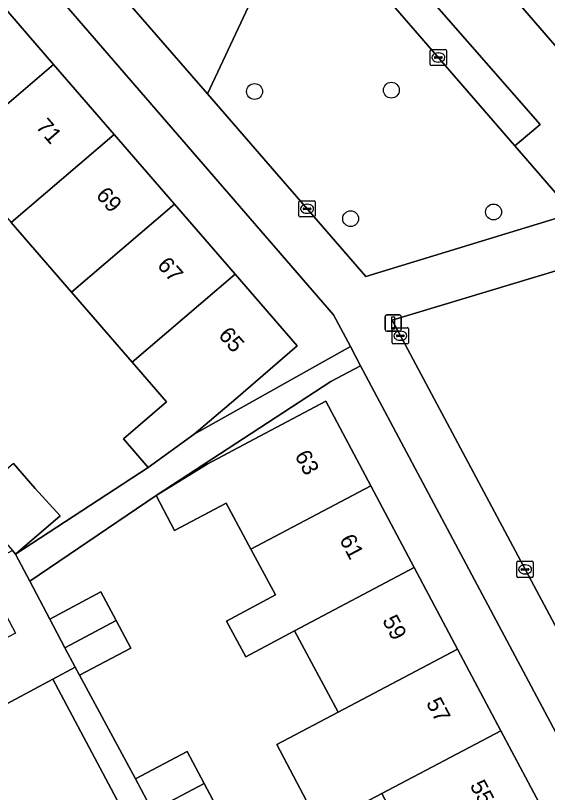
# Model space of a CAD drawing. Extents: x 160304 to 160955, y 383684 to 384161.
# Drawn here: x 160617.44 to 160650.22, y 383909.71 to 383957.6 of the extents above; entities that cross this region are included whole.
import ezdxf

# ---------------------------------------------------------------- set-up
doc = ezdxf.new("R2010")
doc.units = 0
for name, color, linetype in [('IMGEO_Boom', 7, 'Continuous'), ('IMGEO_Erf', 7, 'Continuous'), ('IMGEO_Groenvoorziening', 7, 'Continuous'), ('IMGEO_Kolk', 7, 'Continuous'), ('IMGEO_Lichtmast', 7, 'Continuous'), ('IMGEO_Pand', 7, 'Continuous'), ('IMGEO_Pand_nummerreeks', 7, 'Continuous'), ('IMGEO_Parkeervlak_open', 7, 'Continuous'), ('IMGEO_Rijbaan_lokaal_open', 7, 'Continuous'), ('IMGEO_Rioolput', 7, 'Continuous'), ('IMGEO_Voetpad_open', 7, 'Continuous')]:
    doc.layers.add(name, color=color, linetype=linetype)

msp = doc.modelspace()

# ---------------------------------------------------------------- linework, layer by layer
at = {"layer": 'IMGEO_Boom'}
for centre in [(160632.169, 383952.919), (160640.598, 383953.001), (160646.895, 383945.495), (160638.087, 383945.081)]:
    msp.add_circle(centre, 0.489, dxfattribs=at)
at = {"layer": 'IMGEO_Erf'}
for points in [[(160599.096, 383983.036), (160598.414, 383982.45), (160600.377, 383980.168), (160598.806, 383978.817), (160601.124, 383976.14), (160604.854, 383971.83), (160608.58, 383967.526), (160612.311, 383963.216), (160616.036, 383958.913), (160619.776, 383954.593), (160623.509, 383950.28), (160627.234, 383945.977), (160630.965, 383941.666), (160634.791, 383937.247), (160631.011, 383933.975), (160628.454, 383931.789), (160638.073, 383937.196), (160637.034, 383939.15)], [(160626.098, 383928.007), (160618.321, 383922.727), (160619.545, 383920.393), (160622.703, 383922.068), (160623.64, 383920.302), (160624.54, 383918.606), (160621.382, 383916.931), (160624.842, 383910.538), (160628.02, 383912.225), (160629.058, 383910.27), (160631.757, 383905.183), (160634.474, 383900.063), (160634.341, 383899.993), (160635.231, 383898.324), (160643.629, 383902.793), (160653.56, 383908.079), (160638.701, 383936.015), (160636.861, 383935.037)], [(160637.323, 383914.66), (160634.635, 383919.676), (160631.621, 383918.062), (160630.435, 383920.276), (160633.449, 383921.891), (160631.946, 383924.697), (160630.417, 383927.55), (160627.237, 383925.861), (160626.098, 383928.007), (160629.242, 383929.947), (160632.137, 383931.494), (160636.553, 383933.837), (160639.33, 383928.604), (160642.001, 383923.569), (160644.671, 383918.537), (160647.339, 383913.508), (160650.045, 383908.409), (160642.729, 383904.527), (160640.385, 383908.944), (160640.012, 383909.64), (160636.191, 383907.623), (160633.533, 383912.66)]]:
    msp.add_lwpolyline(points, close=True, dxfattribs=at)
for points in [[(160617.321, 383929.99), (160618.66, 383928.443), (160620.183, 383926.765), (160617.446, 383924.395), (160625.61, 383929.75), (160624.093, 383931.504), (160626.741, 383933.794), (160624.623, 383936.239), (160620.895, 383940.542), (160617.164, 383944.849)], [(160629.871, 383897.643), (160619.737, 383916.693), (160614.576, 383913.948), (160616.267, 383910.769), (160614.627, 383909.896), (160612.798, 383908.923), (160611.107, 383912.102), (160609.33, 383913.307), (160608.289, 383909.861), (160606.337, 383910.451), (160607.377, 383913.897), (160605.884, 383914.348), (160604.843, 383910.902), (160602.938, 383911.477), (160603.979, 383914.923), (160602.636, 383915.645), (160599.458, 383913.953)]]:
    msp.add_lwpolyline(points, dxfattribs=at)
at = {"layer": 'IMGEO_Groenvoorziening'}
for points in [[(160635.78, 383963.935), (160633.52, 383966.546), (160631.707, 383968.641), (160628.155, 383972.746), (160622.503, 383971.317), (160617.179, 383966.719), (160629.26, 383952.781), (160633.522, 383961.858)], [(160635.78, 383963.935), (160633.522, 383961.858), (160629.26, 383952.781), (160639.023, 383941.517), (160651.803, 383945.418), (160648.205, 383949.577)]]:
    msp.add_lwpolyline(points, close=True, dxfattribs=at)
msp.add_lwpolyline([(160653.945, 383942.828), (160640.639, 383938.82), (160655.348, 383911.26)], dxfattribs=at)
at = {"layer": 'IMGEO_Kolk'}
for p, q in [((160642.993, 383954.592), (160642.993, 383955.444)), ((160643.068, 383955.518), (160643.92, 383955.518)), ((160643.481, 383955.298), (160643.506, 383955.298)), ((160643.994, 383955.444), (160643.994, 383954.592)), ((160643.252, 383955.012), (160643.252, 383955.024)), ((160643.69, 383954.975), (160643.292, 383954.975)), ((160643.295, 383955.061), (160643.693, 383955.061)), ((160643.504, 383954.738), (160643.479, 383954.738)), ((160643.736, 383955.024), (160643.736, 383955.012)), ((160643.92, 383954.518), (160643.068, 383954.518)), ((160634.904, 383945.265), (160634.904, 383946.117)), ((160634.979, 383946.191), (160635.831, 383946.191)), ((160635.905, 383946.117), (160635.905, 383945.265)), ((160635.163, 383945.685), (160635.163, 383945.697)), ((160635.601, 383945.648), (160635.203, 383945.648)), ((160635.206, 383945.734), (160635.604, 383945.734)), ((160635.392, 383945.971), (160635.417, 383945.971)), ((160635.647, 383945.697), (160635.647, 383945.685)), ((160635.831, 383945.191), (160634.979, 383945.191)), ((160635.415, 383945.411), (160635.39, 383945.411)), ((160648.335, 383923.035), (160648.335, 383923.887)), ((160648.41, 383923.961), (160649.262, 383923.961)), ((160648.823, 383923.741), (160648.848, 383923.741)), ((160649.336, 383923.887), (160649.336, 383923.035)), ((160648.594, 383923.455), (160648.594, 383923.467)), ((160649.032, 383923.418), (160648.634, 383923.418)), ((160648.637, 383923.504), (160649.035, 383923.504)), ((160648.846, 383923.181), (160648.821, 383923.181)), ((160649.078, 383923.467), (160649.078, 383923.455)), ((160649.262, 383922.961), (160648.41, 383922.961))]:
    msp.add_line(p, q, dxfattribs=at)
for points in [[(160642.993, 383954.592), (160642.993, 383955.444)], [(160643.068, 383955.518), (160643.92, 383955.518)], [(160643.994, 383955.444), (160643.994, 383954.592)], [(160643.92, 383954.518), (160643.068, 383954.518)], [(160634.904, 383945.265), (160634.904, 383946.117)], [(160634.979, 383946.191), (160635.831, 383946.191)], [(160635.905, 383946.117), (160635.905, 383945.265)], [(160635.831, 383945.191), (160634.979, 383945.191)], [(160648.335, 383923.035), (160648.335, 383923.887)], [(160648.41, 383923.961), (160649.262, 383923.961)], [(160649.336, 383923.887), (160649.336, 383923.035)], [(160649.262, 383922.961), (160648.41, 383922.961)]]:
    msp.add_lwpolyline(points, dxfattribs=at)
for centre, radius, start, end in [((160643.07, 383955.442), 0.0765, 91.552, 178.448), ((160643.07, 383955.442), 0.0765, 91.552, 178.448), ((160643.918, 383955.442), 0.0765, 1.552, 88.448), ((160643.918, 383955.442), 0.0765, 1.552, 88.448), ((160643.292, 383955.021), 0.0403, 85.8775, 175.7526), ((160643.289, 383955.011), 0.0366, 178.938, 274.7102), ((160643.693, 383955.018), 0.043, 264.8664, 352.4533), ((160643.697, 383955.023), 0.0386, 1.7309, 96.639), ((160643.07, 383954.594), 0.0765, 181.552, 268.448), ((160643.07, 383954.594), 0.0765, 181.552, 268.448), ((160643.918, 383954.594), 0.0765, 271.552, 358.448), ((160643.918, 383954.594), 0.0765, 271.552, 358.448), ((160634.981, 383946.115), 0.0765, 91.552, 178.448), ((160634.981, 383946.115), 0.0765, 91.552, 178.448), ((160635.829, 383946.115), 0.0765, 1.552, 88.448), ((160635.829, 383946.115), 0.0765, 1.552, 88.448), ((160635.203, 383945.694), 0.0403, 85.8775, 175.7526), ((160635.2, 383945.684), 0.0366, 178.938, 274.7102), ((160635.604, 383945.691), 0.043, 264.8664, 352.4533), ((160635.608, 383945.696), 0.0386, 1.7309, 96.639), ((160634.981, 383945.267), 0.0765, 181.552, 268.448), ((160634.981, 383945.267), 0.0765, 181.552, 268.448), ((160635.829, 383945.267), 0.0765, 271.552, 358.448), ((160635.829, 383945.267), 0.0765, 271.552, 358.448), ((160648.412, 383923.885), 0.0765, 91.552, 178.448), ((160648.412, 383923.885), 0.0765, 91.552, 178.448), ((160649.26, 383923.885), 0.0765, 1.552, 88.448), ((160649.26, 383923.885), 0.0765, 1.552, 88.448), ((160648.634, 383923.464), 0.0403, 85.8775, 175.7526), ((160648.631, 383923.454), 0.0366, 178.938, 274.7102), ((160649.035, 383923.461), 0.043, 264.8664, 352.4533), ((160649.039, 383923.466), 0.0386, 1.7309, 96.639), ((160648.412, 383923.037), 0.0765, 181.552, 268.448), ((160648.412, 383923.037), 0.0765, 181.552, 268.448), ((160649.26, 383923.037), 0.0765, 271.552, 358.448), ((160649.26, 383923.037), 0.0765, 271.552, 358.448)]:
    msp.add_arc(centre, radius, start, end, dxfattribs=at)
for centre, major_axis, ratio, start_param, end_param in [((160643.48, 383955.018), (-0.387, 0.002), 0.722429, 4.712389, 7.853982), ((160643.505, 383955.018), (-0.39, 0.002), 0.717154, 1.570796, 4.712389), ((160635.391, 383945.691), (-0.387, 0.002), 0.722429, 4.712389, 7.853982), ((160635.416, 383945.691), (-0.39, 0.002), 0.717154, 1.570796, 4.712389), ((160648.822, 383923.461), (-0.387, 0.002), 0.722429, 4.712389, 7.853982), ((160648.847, 383923.461), (-0.39, 0.002), 0.717154, 1.570796, 4.712389)]:
    msp.add_ellipse(centre, major_axis=major_axis, ratio=ratio, start_param=start_param, end_param=end_param, dxfattribs=at)
at = {"layer": 'IMGEO_Lichtmast'}
for p, q in [((160640.216, 383938.247), (160640.216, 383939.047)), ((160640.216, 383939.047), (160640.216, 383938.247)), ((160640.316, 383939.147), (160641.106, 383939.147)), ((160641.106, 383939.147), (160640.316, 383939.147)), ((160641.206, 383939.047), (160641.206, 383938.247)), ((160641.206, 383938.247), (160641.206, 383939.047)), ((160641.106, 383938.147), (160640.316, 383938.147)), ((160640.316, 383938.147), (160641.106, 383938.147))]:
    msp.add_line(p, q, dxfattribs=at)
msp.add_lwpolyline([(160640.636, 383939.022), (160640.786, 383939.022), (160640.786, 383938.272), (160640.636, 383938.272), (160640.636, 383939.022)], dxfattribs=at)
for centre, start, end in [((160640.316, 383939.047), 90, 180), ((160640.316, 383939.047), 90, 180), ((160641.106, 383939.047), 0, 90), ((160641.106, 383939.047), 360, 90), ((160640.316, 383938.247), 180, 270), ((160640.316, 383938.247), 180, 270), ((160641.106, 383938.247), 270, 0), ((160641.106, 383938.247), 270, 0)]:
    msp.add_arc(centre, 0.1, start, end, dxfattribs=at)
at = {"layer": 'IMGEO_Pand'}
for points in [[(160616.036, 383958.913), (160609.707, 383953.456), (160613.435, 383949.153), (160619.776, 383954.593)], [(160613.435, 383949.153), (160610.833, 383946.899), (160612.543, 383944.926), (160615.145, 383947.18), (160617.164, 383944.849), (160623.509, 383950.28), (160619.776, 383954.593)], [(160627.234, 383945.977), (160623.509, 383950.28), (160617.164, 383944.849), (160620.895, 383940.542)], [(160630.965, 383941.666), (160627.234, 383945.977), (160620.895, 383940.542), (160624.623, 383936.239)], [(160630.965, 383941.666), (160624.623, 383936.239), (160626.741, 383933.794), (160624.093, 383931.504), (160625.61, 383929.75), (160628.454, 383931.789), (160631.011, 383933.975), (160634.791, 383937.247)], [(160639.33, 383928.604), (160636.553, 383933.837), (160632.137, 383931.494), (160629.242, 383929.947), (160626.098, 383928.007), (160627.237, 383925.861), (160630.417, 383927.55), (160631.946, 383924.697)], [(160614.61, 383927.67), (160617.252, 383924.619), (160617.446, 383924.395), (160620.183, 383926.765), (160618.66, 383928.443), (160617.321, 383929.99)], [(160642.001, 383923.569), (160639.33, 383928.604), (160631.946, 383924.697), (160633.449, 383921.891), (160630.435, 383920.276), (160631.621, 383918.062), (160634.635, 383919.676)], [(160642.001, 383923.569), (160634.635, 383919.676), (160637.323, 383914.66), (160644.671, 383918.537)], [(160620.48, 383918.63), (160623.64, 383920.302), (160622.703, 383922.068), (160619.545, 383920.393)], [(160620.48, 383918.63), (160621.118, 383917.428), (160621.382, 383916.931), (160624.54, 383918.606), (160623.64, 383920.302)], [(160644.671, 383918.537), (160637.323, 383914.66), (160633.533, 383912.66), (160636.191, 383907.623), (160640.012, 383909.64), (160647.339, 383913.508)], [(160640.012, 383909.64), (160640.385, 383908.944), (160642.729, 383904.527), (160650.045, 383908.409), (160647.339, 383913.508)], [(160624.842, 383910.538), (160625.88, 383908.582), (160629.058, 383910.27), (160628.02, 383912.225)], [(160629.058, 383910.27), (160625.88, 383908.582), (160628.579, 383903.496), (160631.757, 383905.183)]]:
    msp.add_lwpolyline(points, close=True, dxfattribs=at)
at = {"layer": 'IMGEO_Parkeervlak_open'}
msp.add_lwpolyline([(160661.127, 383946.517), (160639.405, 383971.639), (160638.009, 383970.431), (160661.474, 383943.291)], dxfattribs=at)
msp.add_lwpolyline([(160634.971, 383967.802), (160633.52, 383966.546), (160635.78, 383963.935), (160648.205, 383949.577), (160649.767, 383950.885), (160640.947, 383960.968)], close=True, dxfattribs=at)
at = {"layer": 'IMGEO_Rijbaan_lokaal_open'}
for points in [[(160638.009, 383970.431), (160634.971, 383967.802), (160640.947, 383960.968), (160649.767, 383950.885), (160648.205, 383949.577), (160651.803, 383945.418), (160653.945, 383942.828)], [(160661.66, 383942.977), (160661.474, 383943.291), (160638.009, 383970.431)]]:
    msp.add_lwpolyline(points, dxfattribs=at)
at = {"layer": 'IMGEO_Rioolput'}
for p, q in [((160640.65, 383937.436), (160640.65, 383938.288)), ((160640.725, 383938.362), (160641.577, 383938.362)), ((160641.138, 383938.142), (160641.163, 383938.142)), ((160641.651, 383938.288), (160641.651, 383937.436)), ((160640.909, 383937.856), (160640.909, 383937.868)), ((160641.347, 383937.819), (160640.949, 383937.819)), ((160640.952, 383937.905), (160641.35, 383937.905)), ((160641.161, 383937.582), (160641.136, 383937.582)), ((160641.393, 383937.868), (160641.393, 383937.856)), ((160641.577, 383937.362), (160640.725, 383937.362))]:
    msp.add_line(p, q, dxfattribs=at)
for points in [[(160640.65, 383937.436), (160640.65, 383938.288)], [(160640.725, 383938.362), (160641.577, 383938.362)], [(160641.651, 383938.288), (160641.651, 383937.436)], [(160641.577, 383937.362), (160640.725, 383937.362)]]:
    msp.add_lwpolyline(points, dxfattribs=at)
for centre, radius, start, end in [((160640.727, 383938.286), 0.0765, 91.552, 178.448), ((160640.727, 383938.286), 0.0765, 91.552, 178.448), ((160641.575, 383938.286), 0.0765, 1.552, 88.448), ((160641.575, 383938.286), 0.0765, 1.552, 88.448), ((160640.949, 383937.865), 0.0403, 85.8775, 175.7526), ((160640.946, 383937.855), 0.0366, 178.938, 274.7102), ((160641.35, 383937.862), 0.043, 264.8664, 352.4533), ((160641.354, 383937.867), 0.0386, 1.7309, 96.639), ((160640.727, 383937.438), 0.0765, 181.552, 268.448), ((160640.727, 383937.438), 0.0765, 181.552, 268.448), ((160641.575, 383937.438), 0.0765, 271.552, 358.448), ((160641.575, 383937.438), 0.0765, 271.552, 358.448)]:
    msp.add_arc(centre, radius, start, end, dxfattribs=at)
for centre, major_axis, ratio, start_param, end_param in [((160641.137, 383937.862), (-0.387, 0.002), 0.722429, 4.712389, 7.853982), ((160641.162, 383937.862), (-0.39, 0.002), 0.717154, 1.570796, 4.712389)]:
    msp.add_ellipse(centre, major_axis=major_axis, ratio=ratio, start_param=start_param, end_param=end_param, dxfattribs=at)
at = {"layer": 'IMGEO_Voetpad_open'}
for points in [[(160617.179, 383966.719), (160616.269, 383967.769), (160601.248, 383985.099), (160609.035, 383994.079), (160605.836, 383997.776), (160597.474, 383987.879), (160587.067, 384000), (160578.729, 384009.705), (160578.455, 384012.669), (160576.669, 384014.76), (160575.499, 384016.128), (160572.574, 384019.551), (160572.716, 384022.448), (160567.161, 384022.807), (160576.438, 384011.974), (160576.873, 384008.716), (160584.428, 384000), (160596.174, 383986.448), (160599.096, 383983.036), (160637.034, 383939.15), (160638.073, 383937.196), (160638.701, 383936.015), (160653.56, 383908.079), (160657.72, 383910.303)], [(160655.348, 383911.26), (160640.639, 383938.82), (160653.945, 383942.828), (160651.803, 383945.418), (160639.023, 383941.517), (160629.26, 383952.781), (160617.179, 383966.719)], [(160597.283, 383925.699), (160600.784, 383919.123), (160601.762, 383917.287), (160602.636, 383915.645), (160603.979, 383914.923), (160605.884, 383914.348), (160607.377, 383913.897), (160609.33, 383913.307), (160611.107, 383912.102), (160612.934, 383913.074), (160614.576, 383913.948), (160619.737, 383916.693), (160621.118, 383917.428), (160620.48, 383918.63), (160619.545, 383920.393), (160618.321, 383922.727), (160617.446, 383924.395), (160617.252, 383924.619), (160615.274, 383923.582), (160617.438, 383919.538), (160609.995, 383915.634), (160607.954, 383919.533), (160604.08, 383917.492), (160595.778, 383933.15)]]:
    msp.add_lwpolyline(points, dxfattribs=at)
for points in [[(160638.701, 383936.015), (160638.073, 383937.196), (160628.454, 383931.789), (160625.61, 383929.75), (160617.446, 383924.395), (160618.321, 383922.727), (160626.098, 383928.007), (160636.861, 383935.037)], [(160625.88, 383908.582), (160624.842, 383910.538), (160621.382, 383916.931), (160621.118, 383917.428), (160619.737, 383916.693), (160629.871, 383897.643), (160631.296, 383898.376), (160628.579, 383903.496)]]:
    msp.add_lwpolyline(points, close=True, dxfattribs=at)

# ---------------------------------------------------------------- texts
at = {"layer": 'IMGEO_Pand_nummerreeks'}
for s, rotation, p in [('71', 311.1799, (160618.646, 383950.722)), ('69', 311.1799, (160622.344, 383946.494)), ('67', 311.1799, (160626.118, 383942.18)), ('65', 311.1799, (160629.892, 383937.866)), ('63', 297.9502, (160634.617, 383930.487)), ('61', 297.9502, (160637.369, 383925.301)), ('59', 297.9502, (160640.014, 383920.316)), ('57', 297.9487, (160642.713, 383915.23)), ('55', 297.9502, (160645.411, 383910.145))]:
    msp.add_text(s, height=1, rotation=rotation, dxfattribs=at).set_placement(p)

doc.saveas('drawing.dxf')
